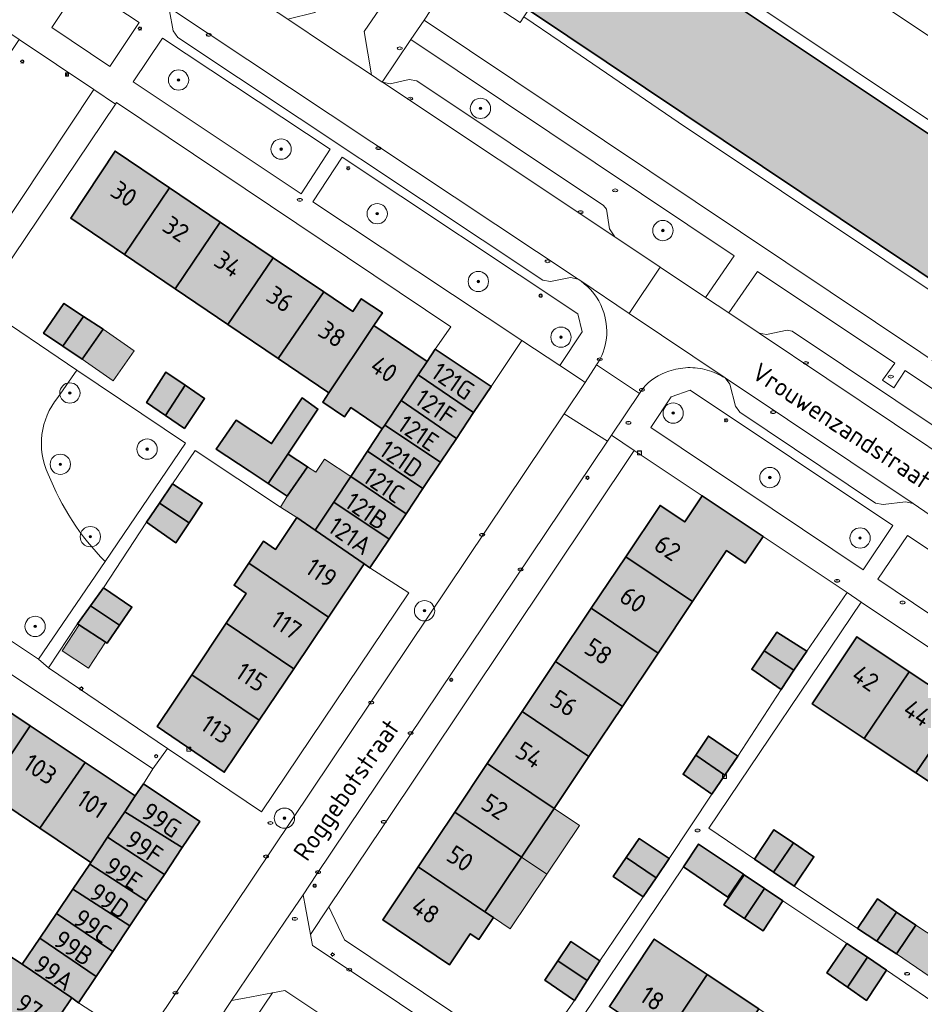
# Model space of a CAD drawing. Header units: metres. Extents: x 125349 to 128236, y 501602 to 503797.
# Tile 470 of 656: x 127148 to 127237, y 502558 to 502655. Entities that reach past the tile are written whole.
import ezdxf
from ezdxf.enums import TextEntityAlignment as Align

# ---------------------------------------------------------------- set-up
doc = ezdxf.new("R2010")
doc.units = ezdxf.units.M
doc.layers.get('0').update_dxf_attribs({"linetype": 'CONTINUOUS'})
for name, color, linetype, lineweight in [('B-WE-GR-BEPLANTING_CULTUUR_HEESTERS-GV', 90, 'CONTINUOUS', 18), ('B-WE-GR-BOOM-S-500', 90, 'CONTINUOUS', 18), ('B-WE-IE-MEUBILAIR-S', 7, 'CONTINUOUS', 18), ('B-WE-OG-BEBOUWING-GV', 7, 'CONTINUOUS', 35), ('B-WE-OG-BEBOUWING-T18', 10, 'CONTINUOUS', 18), ('B-WE-OG-BEBOUWING_OVERBOUWING-GV', 7, 'CONTINUOUS', 18), ('B-WE-OG-TERREIN_BEGROEID-GV', 7, 'CONTINUOUS', 18), ('B-WE-OG-TERREIN_ERF-GV', 7, 'CONTINUOUS', 18), ('B-WE-OG-TOPOGRAFIE-T18', 10, 'CONTINUOUS', 18), ('B-WE-VH-OPENVERHARDING-GV', 90, 'CONTINUOUS', 18), ('B-WE-VH-OPENVERHARDING_BETONSTRAATSTEEN-GV', 90, 'CONTINUOUS', 18)]:
    doc.layers.add(name, color=color, linetype=linetype, lineweight=lineweight)
doc.layers.add('B-WE-OG-BEBOUWING-V', color=7, linetype='CONTINUOUS', lineweight=18, true_color=0xcc646e)
doc.layers.add('B-WE-OG-BEBOUWING_OVERBOUWING-V', color=7, linetype='CONTINUOUS', lineweight=18, true_color=0xcc646e)
doc.styles.add('NLCS-ISO', font='NLCS-ISO.ttf')
doc.styles.add('NLCS-ISO-M1000-T18', font='NLCS-ISO.ttf', dxfattribs={"height": 1.8})

# ---------------------------------------------------------------- blocks, each defined once
blk = doc.blocks.new('SIE-MEUBILAIR_BORD_INFORMATIE-SO')
h = blk.add_hatch(color=256)
h.dxf.hatch_style = 1
h.paths.add_polyline_path([(0.13, 0.2), (-0.33, 0.2), (-0.33, 0.08), (-0.13, 0.08), (-0.13, -0.65), (0.13, -0.65)])
h = blk.add_hatch(color=256)
h.dxf.hatch_style = 1
edge = h.paths.add_edge_path()
edge.add_arc((0, 0.5), 0.149, 0, 360)
for points in [[(-0.75, -0.75), (0.75, -0.75), (0.75, 0.75), (-0.75, 0.75)], [(0.13, 0.2), (-0.33, 0.2), (-0.33, 0.08), (-0.13, 0.08), (-0.13, -0.65), (0.13, -0.65)]]:
    blk.add_lwpolyline(points, close=True)
blk.add_circle((0, 0.5), 0.149)
blk = doc.blocks.new('SIE-MEUBILAIR_KAST_CAI-SO')
for points in [[(-1, 1), (1, 1), (1, 0.84), (-1, 0.84)], [(-1, 0.76), (1, 0.76), (1, -1), (-1, -1)]]:
    blk.add_lwpolyline(points, close=True)
at = {"style": 'NLCS-ISO'}
blk.add_text('cai', height=0.75, dxfattribs=at).set_placement((0, 0), align=Align.MIDDLE_CENTER)
blk = doc.blocks.new('SIE-MEUBILAIR_PAAL_LICHTMAST-SO')
for points in [[(-0.62, 0), (-1, 0)], [(-0.71, 0.71), (-0.44, 0.44)], [(0, 1), (0, 0.62)], [(0.44, 0.44), (0.71, 0.71)], [(1, 0), (0.62, 0)], [(-0.71, -0.71), (-0.44, -0.44)], [(0, -0.62), (0, -1)], [(0.44, -0.44), (0.71, -0.71)]]:
    blk.add_lwpolyline(points)
blk.add_circle((0, 0), 0.5)
blk = doc.blocks.new('SIE-MEUBILAIR_PAAL_AFSLUITPAAL-SO')
blk.add_circle((0, 0), 0.75)
at = {"style": 'NLCS-ISO'}
blk.add_text('af', height=0.75, dxfattribs=at).set_placement((0, 0.05), align=Align.MIDDLE_CENTER)
blk = doc.blocks.new('SIE-MEUBILAIR_PUT_RIOOLPUT-SO')
blk.add_ellipse((0, 0), major_axis=(1.25, 0), ratio=0.54)
at = {"style": 'NLCS-ISO'}
blk.add_text('ri', height=0.75, dxfattribs=at).set_placement((-0.04, 0.07), align=Align.MIDDLE_CENTER)
blk = doc.blocks.new('SIE-MEUBILAIR_PUT_KOLK-SO')
blk.add_ellipse((0, 0), major_axis=(1.25, 0), ratio=0.54)
at = {"style": 'NLCS-ISO'}
blk.add_text('klk', height=0.75, dxfattribs=at).set_placement((0.03, 0), align=Align.MIDDLE_CENTER)
blk = doc.blocks.new('SIE-MEUBILAIR_PUT_BRANDKRAAN-SO')
blk.add_ellipse((0, 0), major_axis=(1.25, 0), ratio=0.54)
at = {"style": 'NLCS-ISO'}
blk.add_text('bk', height=0.75, dxfattribs=at).set_placement((0.03, 0), align=Align.MIDDLE_CENTER)
blk = doc.blocks.new('SGR-BOOM_01-SO')
at = {"linetype": 'ByBlock', "lineweight": 18}
h = blk.add_hatch(color=0, dxfattribs=at)
h.dxf.hatch_style = 1
edge = h.paths.add_edge_path()
edge.add_arc((0, 0), 0.25, 0, 360)
at = {"color": 0, "linetype": 'ByBlock', "lineweight": 18}
for radius in [2, 0.25]:
    blk.add_circle((0, 0), radius, dxfattribs=at)

msp = doc.modelspace()

# ---------------------------------------------------------------- hatches: boundary and pattern name
at = {"layer": 'B-WE-OG-BEBOUWING-V'}
for points in [[(127294.329, 502591.167), (127294.443, 502591.091), (127301.247, 502586.591), (127303.195, 502589.444), (127303.745, 502589.044), (127304.394, 502589.945), (127303.794, 502590.345), (127307.939, 502596.4), (127304.794, 502598.496), (127304.827, 502598.546), (127304.327, 502599.6), (127303.678, 502600.321), (127302.97, 502600.772), (127302.059, 502601.101), (127300.875, 502601.18), (127300.841, 502601.131), (127300.683, 502601.236), (127299.968, 502600.164), (127296.627, 502602.435), (127297.321, 502603.476), (127253.542, 502632.709), (127208.656, 502662.681), (127207.963, 502661.638), (127204.579, 502663.845), (127205.292, 502664.917), (127205.134, 502665.023), (127205.166, 502665.073), (127204.636, 502666.135), (127203.981, 502666.848), (127203.292, 502667.328), (127202.376, 502667.648), (127201.211, 502667.702), (127201.178, 502667.652), (127198.03, 502669.745), (127194.085, 502663.839), (127193.535, 502664.289), (127192.836, 502663.238), (127193.436, 502662.888), (127191.588, 502660.036), (127198.338, 502655.489)], [(127158.579, 502631.377), (127163.001, 502637.942), (127157.631, 502641.563), (127153.268, 502634.971)], [(127167.984, 502634.583), (127163.001, 502637.942), (127158.579, 502631.377), (127163.555, 502628.008)], [(127173.211, 502631.06), (127167.984, 502634.583), (127163.555, 502628.008), (127168.735, 502624.503)], [(127173.211, 502631.06), (127168.735, 502624.503), (127173.7, 502621.142), (127178.181, 502627.709)], [(127178.181, 502627.709), (127173.7, 502621.142), (127178.682, 502617.77), (127183.11, 502624.387), (127183.944, 502625.634), (127181.871, 502627.031), (127181.037, 502625.784)], [(127154.526, 502625.294), (127152.603, 502626.573), (127150.597, 502623.627), (127152.496, 502622.348)], [(127154.526, 502625.294), (127152.496, 502622.348), (127154.394, 502621.069), (127156.449, 502624.015)], [(127183.939, 502614.212), (127184.18, 502614.575), (127185.794, 502617.004), (127187.466, 502619.519), (127188.352, 502620.853), (127183.11, 502624.387), (127178.682, 502617.77), (127178.07, 502616.856), (127180.223, 502615.398), (127180.835, 502616.313)], [(127192.926, 502615.81), (127194.649, 502618.391), (127189.154, 502622.051), (127188.352, 502620.853), (127187.466, 502619.519)], [(127162.611, 502615.528), (127164.542, 502618.499), (127162.643, 502619.803), (127160.737, 502616.807)], [(127192.926, 502615.81), (127187.466, 502619.519), (127185.794, 502617.004), (127191.229, 502613.268)], [(127164.484, 502614.25), (127166.44, 502617.196), (127164.542, 502618.499), (127162.611, 502615.528)], [(127174.64, 502611.731), (127177.605, 502616.165), (127176.049, 502617.26), (127173.042, 502612.766), (127169.544, 502615.053), (127167.598, 502612.206), (127170.828, 502610.087), (127172.701, 502608.833)], [(127189.677, 502610.944), (127191.229, 502613.268), (127185.794, 502617.004), (127184.18, 502614.575)], [(127189.677, 502610.944), (127184.18, 502614.575), (127183.939, 502614.212), (127182.491, 502612.028), (127187.942, 502608.345)], [(127182.491, 502612.028), (127180.833, 502609.527), (127186.277, 502605.85), (127187.942, 502608.345)], [(127172.701, 502608.833), (127174.574, 502607.58), (127176.58, 502610.476), (127174.682, 502611.705), (127174.64, 502611.731)], [(127179.16, 502607.003), (127184.6, 502603.338), (127186.277, 502605.85), (127180.833, 502609.527)], [(127163.274, 502608.802), (127161.995, 502606.905), (127164.917, 502604.949), (127166.221, 502606.896)], [(127221.421, 502603.619), (127215.425, 502607.618), (127213.71, 502605.051), (127211.272, 502606.679), (127207.892, 502601.625), (127214.466, 502597.207), (127217.822, 502602.227), (127219.663, 502600.997)], [(127164.917, 502604.949), (127161.995, 502606.905), (127160.716, 502605.007), (127163.613, 502603.001)], [(127177.319, 502604.225), (127182.164, 502600.915), (127182.714, 502600.514), (127184.6, 502603.338), (127179.16, 502607.003)], [(127177.319, 502604.225), (127175.521, 502605.478), (127173.423, 502602.337), (127172.234, 502603.139), (127170.79, 502600.977), (127178.647, 502595.68), (127182.164, 502600.915)], [(127207.892, 502601.625), (127204.499, 502596.551), (127211.075, 502592.133), (127214.466, 502597.207)], [(127178.647, 502595.68), (127170.79, 502600.977), (127169.346, 502598.814), (127170.535, 502598.013), (127168.564, 502595.062), (127175.218, 502590.577)], [(127156.504, 502598.565), (127155.226, 502596.793), (127158.073, 502594.887), (127159.301, 502596.66)], [(127158.073, 502594.887), (127155.226, 502596.793), (127153.947, 502595.02), (127156.844, 502593.114)], [(127211.075, 502592.133), (127204.499, 502596.551), (127200.986, 502591.299), (127207.563, 502586.879)], [(127165.182, 502589.999), (127171.822, 502585.523), (127175.218, 502590.577), (127168.564, 502595.062)], [(127225.71, 502592.33), (127222.762, 502594.186), (127221.534, 502592.364), (127224.456, 502590.433)], [(127235.805, 502590.299), (127230.651, 502593.737), (127226.253, 502587.138), (127231.359, 502583.733)], [(127221.534, 502592.364), (127220.305, 502590.541), (127223.202, 502588.535), (127224.456, 502590.433)], [(127197.688, 502586.367), (127204.266, 502581.947), (127207.563, 502586.879), (127200.986, 502591.299)], [(127165.182, 502589.999), (127161.78, 502584.905), (127168.374, 502580.392), (127171.822, 502585.523)], [(127235.805, 502590.299), (127231.359, 502583.733), (127236.459, 502580.332), (127240.904, 502586.897)], [(127144.316, 502588.274), (127139.963, 502581.81), (127144.925, 502578.47), (127149.291, 502584.953)], [(127245.987, 502583.506), (127240.904, 502586.897), (127236.459, 502580.332), (127241.542, 502576.942)], [(127197.688, 502586.367), (127194.27, 502581.257), (127200.849, 502576.836), (127204.266, 502581.947)], [(127150.226, 502574.903), (127154.682, 502581.354), (127149.291, 502584.953), (127144.925, 502578.47)], [(127214.789, 502582.077), (127217.661, 502580.121), (127218.939, 502581.993), (127216.042, 502583.949)], [(127216.382, 502578.248), (127217.661, 502580.121), (127214.789, 502582.077), (127213.535, 502580.204)], [(127155.255, 502571.518), (127156.904, 502573.991), (127158.583, 502576.508), (127159.617, 502578.059), (127154.682, 502581.354), (127150.226, 502574.903)], [(127191.065, 502576.464), (127197.645, 502572.043), (127200.849, 502576.836), (127194.27, 502581.257)], [(127160.42, 502579.258), (127159.617, 502578.059), (127158.583, 502576.508), (127164.248, 502572.977), (127165.964, 502575.547)], [(127162.488, 502570.34), (127164.248, 502572.977), (127158.583, 502576.508), (127156.904, 502573.991)], [(127191.065, 502576.464), (127187.458, 502571.072), (127194.04, 502566.649), (127197.645, 502572.043)], [(127220.571, 502571.84), (127222.442, 502570.565), (127224.393, 502573.446), (127222.477, 502574.737)], [(127162.488, 502570.34), (127156.904, 502573.991), (127155.255, 502571.518), (127155.136, 502571.342), (127160.735, 502567.715)], [(127207.944, 502571.99), (127210.891, 502570.01), (127212.169, 502571.907), (127209.222, 502573.862)], [(127219.484, 502570.349), (127215.072, 502573.319), (127213.574, 502571.09), (127217.958, 502568.106)], [(127224.468, 502569.183), (127226.423, 502572.079), (127224.393, 502573.446), (127222.442, 502570.565)], [(127159.105, 502565.274), (127160.735, 502567.715), (127155.136, 502571.342), (127153.47, 502568.872)], [(127207.944, 502571.99), (127206.665, 502570.117), (127209.612, 502568.112), (127210.891, 502570.01)], [(127194.04, 502566.649), (127187.458, 502571.072), (127183.977, 502565.866), (127190.56, 502561.443), (127192.595, 502564.487), (127193.425, 502563.93), (127194.87, 502566.091)], [(127219.568, 502570.292), (127217.563, 502567.346), (127219.58, 502566.005), (127221.544, 502568.961)], [(127157.42, 502562.749), (127159.105, 502565.274), (127153.47, 502568.872), (127151.865, 502566.492)], [(127223.365, 502567.735), (127221.544, 502568.961), (127219.58, 502566.005), (127221.409, 502564.789)], [(127232.62, 502563.768), (127234.553, 502566.622), (127232.667, 502567.917), (127230.712, 502565.02)], [(127157.42, 502562.749), (127151.865, 502566.492), (127150.216, 502564.047), (127155.781, 502560.295)], [(127232.62, 502563.768), (127234.539, 502562.508), (127236.444, 502565.322), (127234.553, 502566.622)], [(127150.216, 502564.047), (127148.485, 502561.481), (127153.38, 502558.171), (127154.029, 502557.67), (127155.781, 502560.295)], [(127201.224, 502561.828), (127204.096, 502559.873), (127205.35, 502561.82), (127202.502, 502563.725)], [(127211.505, 502553.854), (127215.911, 502560.484), (127210.705, 502563.959), (127206.292, 502557.318)], [(127229.722, 502559.223), (127231.68, 502562.17), (127229.659, 502563.523), (127227.703, 502560.626)], [(127148.485, 502561.481), (127146.886, 502562.534), (127144.714, 502559.301), (127143.432, 502560.162), (127142.149, 502558.253), (127143.435, 502557.398), (127149.943, 502553.069), (127153.38, 502558.171)], [(127202.842, 502557.925), (127204.096, 502559.873), (127201.224, 502561.828), (127199.945, 502559.93)], [(127229.722, 502559.223), (127231.599, 502557.919), (127233.555, 502560.915), (127231.68, 502562.17)], [(127216.586, 502550.479), (127220.984, 502557.097), (127215.911, 502560.484), (127211.505, 502553.854)]]:
    msp.add_hatch(color=256, dxfattribs=at).paths.add_polyline_path(points)
at = {"layer": 'B-WE-OG-BEBOUWING_OVERBOUWING-V'}
for points in [[(127156.449, 502624.015), (127154.394, 502621.069), (127157.453, 502618.935), (127159.508, 502621.882)], [(127176.58, 502610.476), (127174.574, 502607.58), (127173.931, 502606.497), (127175.521, 502605.478), (127177.319, 502604.225), (127179.16, 502607.003), (127180.833, 502609.527), (127178.255, 502611.236), (127177.394, 502609.937)], [(127154.116, 502594.909), (127152.434, 502592.353), (127155.026, 502590.648), (127156.708, 502593.204)], [(127200.849, 502576.836), (127197.645, 502572.043), (127200.135, 502570.369), (127203.351, 502575.154)], [(127197.645, 502572.043), (127194.04, 502566.649), (127194.87, 502566.091), (127196.515, 502564.985), (127200.135, 502570.369)], [(127239.704, 502563.191), (127236.444, 502565.322), (127234.539, 502562.508), (127237.758, 502560.297)]]:
    msp.add_hatch(color=256, dxfattribs=at).paths.add_polyline_path(points)

# ---------------------------------------------------------------- linework, layer by layer
at = {"layer": 'B-WE-GR-BEPLANTING_CULTUUR_HEESTERS-GV', "flags": 128}
msp.add_lwpolyline([(127294.329, 502591.167), (127198.338, 502655.489), (127197.875, 502654.78), (127201.436, 502652.356), (127213.044, 502644.418), (127263.999, 502610.365), (127275.629, 502602.707), (127293.86, 502590.434)], close=True, dxfattribs=at)
for points in [[(127153.882, 502619.996), (127151.99, 502617.295)], [(127156.649, 502601.154), (127164.573, 502612.792), (127153.882, 502619.996)]]:
    msp.add_lwpolyline(points, dxfattribs=at)
at = {"layer": 'B-WE-GR-BEPLANTING_CULTUUR_HEESTERS-GV'}
for points in [[(127151.99, 502617.295, 0.287503), (127151.056, 502609.754)], [(127151.056, 502609.754, 0.100119), (127156.649, 502601.154)]]:
    msp.add_lwpolyline(points, format="xyb", dxfattribs=at)
at = {"layer": 'B-WE-OG-BEBOUWING-GV', "flags": 128}
msp.add_lwpolyline([(127253.542, 502632.709), (127208.656, 502662.681), (127207.963, 502661.638), (127204.579, 502663.845), (127205.292, 502664.917), (127205.134, 502665.023), (127205.166, 502665.073), (127204.636, 502666.135), (127203.981, 502666.848), (127203.292, 502667.328), (127202.376, 502667.648), (127201.211, 502667.702), (127201.178, 502667.652), (127198.03, 502669.745), (127194.085, 502663.839), (127193.535, 502664.289), (127192.836, 502663.238), (127193.436, 502662.888), (127191.588, 502660.036), (127198.338, 502655.489), (127294.329, 502591.167)], dxfattribs=at)
for points in [[(127158.579, 502631.377), (127163.001, 502637.942), (127157.631, 502641.563), (127153.268, 502634.971)], [(127167.984, 502634.583), (127163.001, 502637.942), (127158.579, 502631.377), (127163.555, 502628.008)], [(127173.211, 502631.06), (127167.984, 502634.583), (127163.555, 502628.008), (127168.735, 502624.503)], [(127173.211, 502631.06), (127168.735, 502624.503), (127173.7, 502621.142), (127178.181, 502627.709)], [(127178.181, 502627.709), (127173.7, 502621.142), (127178.682, 502617.77), (127183.11, 502624.387), (127183.944, 502625.634), (127181.871, 502627.031), (127181.037, 502625.784)], [(127154.526, 502625.294), (127152.603, 502626.573), (127150.597, 502623.627), (127152.496, 502622.348)], [(127154.526, 502625.294), (127152.496, 502622.348), (127154.394, 502621.069), (127156.449, 502624.015)], [(127183.939, 502614.212), (127184.18, 502614.575), (127185.794, 502617.004), (127187.466, 502619.519), (127188.352, 502620.853), (127183.11, 502624.387), (127178.682, 502617.77), (127178.07, 502616.856), (127180.223, 502615.398), (127180.835, 502616.313)], [(127192.926, 502615.81), (127194.649, 502618.391), (127189.154, 502622.051), (127188.352, 502620.853), (127187.466, 502619.519)], [(127162.611, 502615.528), (127164.542, 502618.499), (127162.643, 502619.803), (127160.737, 502616.807)], [(127192.926, 502615.81), (127187.466, 502619.519), (127185.794, 502617.004), (127191.229, 502613.268)], [(127164.484, 502614.25), (127166.44, 502617.196), (127164.542, 502618.499), (127162.611, 502615.528)], [(127174.64, 502611.731), (127177.605, 502616.165), (127176.049, 502617.26), (127173.042, 502612.766), (127169.544, 502615.053), (127167.598, 502612.206), (127170.828, 502610.087), (127172.701, 502608.833)], [(127189.677, 502610.944), (127191.229, 502613.268), (127185.794, 502617.004), (127184.18, 502614.575)], [(127189.677, 502610.944), (127184.18, 502614.575), (127183.939, 502614.212), (127182.491, 502612.028), (127187.942, 502608.345)], [(127182.491, 502612.028), (127180.833, 502609.527), (127186.277, 502605.85), (127187.942, 502608.345)], [(127172.701, 502608.833), (127174.574, 502607.58), (127176.58, 502610.476), (127174.682, 502611.705), (127174.64, 502611.731)], [(127179.16, 502607.003), (127184.6, 502603.338), (127186.277, 502605.85), (127180.833, 502609.527)], [(127163.274, 502608.802), (127161.995, 502606.905), (127164.917, 502604.949), (127166.221, 502606.896)], [(127221.421, 502603.619), (127215.425, 502607.618), (127213.71, 502605.051), (127211.272, 502606.679), (127207.892, 502601.625), (127214.466, 502597.207), (127217.822, 502602.227), (127219.663, 502600.997)], [(127164.917, 502604.949), (127161.995, 502606.905), (127160.716, 502605.007), (127163.613, 502603.001)], [(127177.319, 502604.225), (127182.164, 502600.915), (127182.714, 502600.514), (127184.6, 502603.338), (127179.16, 502607.003)], [(127177.319, 502604.225), (127175.521, 502605.478), (127173.423, 502602.337), (127172.234, 502603.139), (127170.79, 502600.977), (127178.647, 502595.68), (127182.164, 502600.915)], [(127207.892, 502601.625), (127204.499, 502596.551), (127211.075, 502592.133), (127214.466, 502597.207)], [(127178.647, 502595.68), (127170.79, 502600.977), (127169.346, 502598.814), (127170.535, 502598.013), (127168.564, 502595.062), (127175.218, 502590.577)], [(127156.504, 502598.565), (127155.226, 502596.793), (127158.073, 502594.887), (127159.301, 502596.66)], [(127158.073, 502594.887), (127155.226, 502596.793), (127153.947, 502595.02), (127156.844, 502593.114)], [(127211.075, 502592.133), (127204.499, 502596.551), (127200.986, 502591.299), (127207.563, 502586.879)], [(127165.182, 502589.999), (127171.822, 502585.523), (127175.218, 502590.577), (127168.564, 502595.062)], [(127225.71, 502592.33), (127222.762, 502594.186), (127221.534, 502592.364), (127224.456, 502590.433)], [(127235.805, 502590.299), (127230.651, 502593.737), (127226.253, 502587.138), (127231.359, 502583.733)], [(127221.534, 502592.364), (127220.305, 502590.541), (127223.202, 502588.535), (127224.456, 502590.433)], [(127197.688, 502586.367), (127204.266, 502581.947), (127207.563, 502586.879), (127200.986, 502591.299)], [(127165.182, 502589.999), (127161.78, 502584.905), (127168.374, 502580.392), (127171.822, 502585.523)], [(127235.805, 502590.299), (127231.359, 502583.733), (127236.459, 502580.332), (127240.904, 502586.897)], [(127144.316, 502588.274), (127139.963, 502581.81), (127144.925, 502578.47), (127149.291, 502584.953)], [(127245.987, 502583.506), (127240.904, 502586.897), (127236.459, 502580.332), (127241.542, 502576.942)], [(127197.688, 502586.367), (127194.27, 502581.257), (127200.849, 502576.836), (127204.266, 502581.947)], [(127150.226, 502574.903), (127154.682, 502581.354), (127149.291, 502584.953), (127144.925, 502578.47)], [(127214.789, 502582.077), (127217.661, 502580.121), (127218.939, 502581.993), (127216.042, 502583.949)], [(127216.382, 502578.248), (127217.661, 502580.121), (127214.789, 502582.077), (127213.535, 502580.204)], [(127155.255, 502571.518), (127156.904, 502573.991), (127158.583, 502576.508), (127159.617, 502578.059), (127154.682, 502581.354), (127150.226, 502574.903)], [(127191.065, 502576.464), (127197.645, 502572.043), (127200.849, 502576.836), (127194.27, 502581.257)], [(127160.42, 502579.258), (127159.617, 502578.059), (127158.583, 502576.508), (127164.248, 502572.977), (127165.964, 502575.547)], [(127162.488, 502570.34), (127164.248, 502572.977), (127158.583, 502576.508), (127156.904, 502573.991)], [(127191.065, 502576.464), (127187.458, 502571.072), (127194.04, 502566.649), (127197.645, 502572.043)], [(127220.571, 502571.84), (127222.442, 502570.565), (127224.393, 502573.446), (127222.477, 502574.737)], [(127162.488, 502570.34), (127156.904, 502573.991), (127155.255, 502571.518), (127155.136, 502571.342), (127160.735, 502567.715)], [(127207.944, 502571.99), (127210.891, 502570.01), (127212.169, 502571.907), (127209.222, 502573.862)], [(127219.484, 502570.349), (127215.072, 502573.319), (127213.574, 502571.09), (127217.958, 502568.106)], [(127224.468, 502569.183), (127226.423, 502572.079), (127224.393, 502573.446), (127222.442, 502570.565)], [(127159.105, 502565.274), (127160.735, 502567.715), (127155.136, 502571.342), (127153.47, 502568.872)], [(127207.944, 502571.99), (127206.665, 502570.117), (127209.612, 502568.112), (127210.891, 502570.01)], [(127194.04, 502566.649), (127187.458, 502571.072), (127183.977, 502565.866), (127190.56, 502561.443), (127192.595, 502564.487), (127193.425, 502563.93), (127194.87, 502566.091)], [(127219.568, 502570.292), (127217.563, 502567.346), (127219.58, 502566.005), (127221.544, 502568.961)], [(127157.42, 502562.749), (127159.105, 502565.274), (127153.47, 502568.872), (127151.865, 502566.492)], [(127223.365, 502567.735), (127221.544, 502568.961), (127219.58, 502566.005), (127221.409, 502564.789)], [(127232.62, 502563.768), (127234.553, 502566.622), (127232.667, 502567.917), (127230.712, 502565.02)], [(127157.42, 502562.749), (127151.865, 502566.492), (127150.216, 502564.047), (127155.781, 502560.295)], [(127232.62, 502563.768), (127234.539, 502562.508), (127236.444, 502565.322), (127234.553, 502566.622)], [(127150.216, 502564.047), (127148.485, 502561.481), (127153.38, 502558.171), (127154.029, 502557.67), (127155.781, 502560.295)], [(127201.224, 502561.828), (127204.096, 502559.873), (127205.35, 502561.82), (127202.502, 502563.725)], [(127211.505, 502553.854), (127215.911, 502560.484), (127210.705, 502563.959), (127206.292, 502557.318)], [(127229.722, 502559.223), (127231.68, 502562.17), (127229.659, 502563.523), (127227.703, 502560.626)], [(127148.485, 502561.481), (127146.886, 502562.534), (127144.714, 502559.301), (127143.432, 502560.162), (127142.149, 502558.253), (127143.435, 502557.398), (127149.943, 502553.069), (127153.38, 502558.171)], [(127202.842, 502557.925), (127204.096, 502559.873), (127201.224, 502561.828), (127199.945, 502559.93)], [(127229.722, 502559.223), (127231.599, 502557.919), (127233.555, 502560.915), (127231.68, 502562.17)], [(127216.586, 502550.479), (127220.984, 502557.097), (127215.911, 502560.484), (127211.505, 502553.854)]]:
    msp.add_lwpolyline(points, close=True, dxfattribs=at)
at = {"layer": 'B-WE-OG-BEBOUWING_OVERBOUWING-GV', "flags": 128}
for points in [[(127156.449, 502624.015), (127154.394, 502621.069), (127157.453, 502618.935), (127159.508, 502621.882)], [(127176.58, 502610.476), (127174.574, 502607.58), (127173.931, 502606.497), (127175.521, 502605.478), (127177.319, 502604.225), (127179.16, 502607.003), (127180.833, 502609.527), (127178.255, 502611.236), (127177.394, 502609.937)], [(127154.116, 502594.909), (127152.434, 502592.353), (127155.026, 502590.648), (127156.708, 502593.204)], [(127200.849, 502576.836), (127197.645, 502572.043), (127200.135, 502570.369), (127203.351, 502575.154)], [(127197.645, 502572.043), (127194.04, 502566.649), (127194.87, 502566.091), (127196.515, 502564.985), (127200.135, 502570.369)], [(127239.704, 502563.191), (127236.444, 502565.322), (127234.539, 502562.508), (127237.758, 502560.297)]]:
    msp.add_lwpolyline(points, close=True, dxfattribs=at)
at = {"layer": 'B-WE-OG-TERREIN_BEGROEID-GV', "flags": 128}
for points in [[(127151.406, 502653.739), (127157.115, 502649.908), (127160.021, 502654.228), (127154.265, 502658.056)], [(127188.052, 502654.463), (127263.621, 502603.882), (127266.115, 502607.478), (127272.024, 502603.521), (127269.596, 502599.881), (127297.495, 502581.192), (127299.505, 502584.191), (127299.173, 502586.078), (127293.573, 502589.987), (127293.86, 502590.434), (127275.629, 502602.707), (127263.999, 502610.365), (127213.044, 502644.418), (127201.436, 502652.356), (127197.875, 502654.78), (127197.517, 502654.233), (127191.78, 502657.998), (127189.994, 502657.436)], [(127148.204, 502652.544), (127136.029, 502634.244), (127143.344, 502629.291), (127155.545, 502647.618)], [(127178.803, 502641.755), (127162.319, 502652.684), (127159.422, 502648.398), (127175.941, 502637.371)], [(127215.752, 502627.163), (127218.563, 502631.267), (127186.749, 502652.546), (127183.935, 502648.365), (127183.967, 502648.344), (127184.721, 502648.193), (127186.574, 502648.609), (127187.337, 502648.484), (127205.704, 502636.207), (127205.993, 502635.846), (127206.305, 502633.912), (127206.838, 502633.117), (127211.282, 502630.148)], [(127201.397, 502620.457), (127203.601, 502623.758), (127203.177, 502625.535), (127179.987, 502640.97), (127177.097, 502636.569), (127197.676, 502622.924)], [(127214.223, 502618.037), (127212.379, 502617.364), (127210.363, 502614.34), (127231.271, 502600.324), (127234.191, 502604.704)], [(127246.657, 502590.025), (127249.587, 502594.444), (127235.627, 502603.716), (127232.71, 502599.407)]]:
    msp.add_lwpolyline(points, close=True, dxfattribs=at)
for points in [[(127280.923, 502589.517), (127235.414, 502619.964), (127234.274, 502618.254), (127233.173, 502618.993), (127234.374, 502620.679), (127220.86, 502629.711), (127218.051, 502625.628), (127221.019, 502623.645), (127221.758, 502623.516), (127223.801, 502623.945), (127224.269, 502623.843), (127259.93, 502599.967)], [(127151.99, 502617.295), (127153.882, 502619.996), (127144.555, 502626.28), (127130.122, 502604.807), (127139.73, 502598.413), (127150.089, 502591.519), (127156.649, 502601.154)]]:
    msp.add_lwpolyline(points, dxfattribs=at)
at = {"layer": 'B-WE-OG-TERREIN_BEGROEID-GV'}
for points in [[(127151.056, 502609.754, -0.287503), (127151.99, 502617.295)], [(127156.649, 502601.154, -0.100119), (127151.056, 502609.754)]]:
    msp.add_lwpolyline(points, format="xyb", dxfattribs=at)
at = {"layer": 'B-WE-OG-TERREIN_ERF-GV', "flags": 128}
for points in [[(127144.555, 502626.28), (127153.882, 502619.996), (127164.573, 502612.792), (127156.649, 502601.154), (127150.089, 502591.519), (127151.09, 502590.669), (127153.947, 502595.02), (127155.226, 502596.793), (127156.504, 502598.565), (127160.716, 502605.007), (127161.995, 502606.905), (127163.274, 502608.802), (127165.524, 502612.092), (127173.931, 502606.497), (127175.521, 502605.478), (127177.319, 502604.225), (127179.16, 502607.003), (127180.833, 502609.527), (127182.491, 502612.028), (127183.939, 502614.212), (127180.835, 502616.313), (127180.223, 502615.398), (127178.07, 502616.856), (127178.682, 502617.77), (127173.7, 502621.142), (127168.735, 502624.503), (127163.555, 502628.008), (127158.579, 502631.377), (127153.268, 502634.971), (127157.631, 502641.563), (127163.001, 502637.942), (127167.984, 502634.583), (127173.211, 502631.06), (127178.181, 502627.709), (127181.037, 502625.784), (127181.871, 502627.031), (127183.944, 502625.634), (127183.11, 502624.387), (127188.352, 502620.853), (127189.154, 502622.051), (127190.669, 502624.271), (127157.79, 502646.351), (127157.679, 502646.186), (127145.054, 502627.431)], [(127144.316, 502588.274), (127149.291, 502584.953), (127154.682, 502581.354), (127159.617, 502578.059), (127160.42, 502579.258), (127161.352, 502580.724), (127128.573, 502602.605)], [(127237.758, 502560.297), (127234.539, 502562.508), (127232.62, 502563.768), (127230.712, 502565.02), (127224.468, 502569.183), (127222.442, 502570.565), (127220.571, 502571.84), (127216.071, 502574.871), (127231.054, 502597.144), (127229.703, 502598.094), (127225.71, 502592.33), (127224.456, 502590.433), (127223.202, 502588.535), (127218.939, 502581.993), (127217.661, 502580.121), (127216.382, 502578.248), (127212.169, 502571.907), (127210.891, 502570.01), (127209.612, 502568.112), (127205.35, 502561.82), (127204.096, 502559.873), (127202.842, 502557.925), (127198.46, 502551.653)], [(127273.291, 502568.919), (127231.054, 502597.144), (127216.071, 502574.871), (127220.571, 502571.84), (127222.477, 502574.737), (127224.393, 502573.446), (127226.423, 502572.079), (127224.468, 502569.183), (127230.712, 502565.02), (127232.667, 502567.917), (127234.553, 502566.622), (127236.444, 502565.322), (127234.539, 502562.508), (127237.758, 502560.297)], [(127241.542, 502576.942), (127236.459, 502580.332), (127231.359, 502583.733), (127226.253, 502587.138), (127230.651, 502593.737), (127235.805, 502590.299), (127240.904, 502586.897)], [(127146.886, 502562.534), (127148.485, 502561.481), (127150.216, 502564.047), (127151.865, 502566.492), (127153.47, 502568.872), (127155.136, 502571.342), (127155.255, 502571.518), (127150.226, 502574.903), (127144.925, 502578.47)], [(127199.893, 502550.734), (127213.574, 502571.09), (127215.072, 502573.319), (127219.484, 502570.349), (127219.568, 502570.292), (127221.544, 502568.961), (127223.365, 502567.735), (127229.659, 502563.523), (127231.68, 502562.17), (127233.555, 502560.915), (127239.899, 502556.553)], [(127239.899, 502556.553), (127233.555, 502560.915), (127231.599, 502557.919), (127229.722, 502559.223), (127227.703, 502560.626), (127229.659, 502563.523), (127223.365, 502567.735), (127221.409, 502564.789), (127219.58, 502566.005), (127217.563, 502567.346), (127219.568, 502570.292), (127219.484, 502570.349), (127217.958, 502568.106), (127213.574, 502571.09), (127199.893, 502550.734), (127236.721, 502526.023), (127236.749, 502526.064), (127242.128, 502522.504)], [(127236.91, 502536.976), (127231.839, 502540.345), (127226.748, 502543.728), (127221.668, 502547.103), (127216.586, 502550.479), (127211.505, 502553.854), (127206.292, 502557.318), (127210.705, 502563.959), (127215.911, 502560.484), (127220.984, 502557.097), (127226.058, 502553.709), (127231.129, 502550.324), (127236.214, 502546.929), (127241.277, 502543.548)], [(127143.391, 502533.736), (127157.775, 502555.259), (127154.029, 502557.67), (127153.38, 502558.171), (127149.943, 502553.069), (127146.546, 502548.025)]]:
    msp.add_lwpolyline(points, dxfattribs=at)
for points in [[(127152.496, 502622.348), (127150.597, 502623.627), (127152.603, 502626.573), (127154.526, 502625.294), (127156.449, 502624.015), (127154.394, 502621.069)], [(127162.611, 502615.528), (127160.737, 502616.807), (127162.643, 502619.803), (127164.542, 502618.499), (127166.44, 502617.196), (127164.484, 502614.25)], [(127172.701, 502608.833), (127170.828, 502610.087), (127167.598, 502612.206), (127169.544, 502615.053), (127173.042, 502612.766), (127176.049, 502617.26), (127177.605, 502616.165), (127174.64, 502611.731), (127174.682, 502611.705), (127176.58, 502610.476), (127174.574, 502607.58)], [(127156.504, 502598.565), (127159.301, 502596.66), (127158.073, 502594.887), (127156.844, 502593.114), (127153.947, 502595.02), (127151.09, 502590.669), (127162.807, 502582.741), (127172.059, 502576.482), (127186.542, 502598.055), (127182.714, 502600.514), (127182.164, 502600.915), (127178.647, 502595.68), (127175.218, 502590.577), (127171.822, 502585.523), (127168.374, 502580.392), (127161.78, 502584.905), (127165.182, 502589.999), (127168.564, 502595.062), (127170.535, 502598.013), (127169.346, 502598.814), (127170.79, 502600.977), (127172.234, 502603.139), (127173.423, 502602.337), (127175.521, 502605.478), (127173.931, 502606.497), (127165.524, 502612.092), (127163.274, 502608.802), (127166.221, 502606.896), (127164.917, 502604.949), (127163.613, 502603.001), (127160.716, 502605.007)], [(127198.46, 502551.653), (127202.842, 502557.925), (127199.945, 502559.93), (127201.224, 502561.828), (127202.502, 502563.725), (127205.35, 502561.82), (127209.612, 502568.112), (127206.665, 502570.117), (127207.944, 502571.99), (127209.222, 502573.862), (127212.169, 502571.907), (127216.382, 502578.248), (127213.535, 502580.204), (127214.789, 502582.077), (127216.042, 502583.949), (127218.939, 502581.993), (127223.202, 502588.535), (127220.305, 502590.541), (127221.534, 502592.364), (127222.762, 502594.186), (127225.71, 502592.33), (127229.703, 502598.094), (127221.421, 502603.619), (127219.663, 502600.997), (127217.822, 502602.227), (127214.466, 502597.207), (127211.075, 502592.133), (127207.563, 502586.879), (127204.266, 502581.947), (127200.849, 502576.836), (127197.645, 502572.043), (127194.04, 502566.649), (127194.87, 502566.091), (127193.425, 502563.93), (127192.595, 502564.487), (127190.56, 502561.443), (127183.977, 502565.866), (127187.458, 502571.072), (127191.065, 502576.464), (127194.27, 502581.257), (127197.688, 502586.367), (127200.986, 502591.299), (127204.499, 502596.551), (127207.892, 502601.625), (127211.272, 502606.679), (127213.71, 502605.051), (127215.425, 502607.618), (127208.735, 502612.081), (127183.939, 502574.943), (127178.685, 502567.142), (127180.211, 502563.905)]]:
    msp.add_lwpolyline(points, close=True, dxfattribs=at)
at = {"layer": 'B-WE-VH-OPENVERHARDING-GV', "flags": 128}
for points in [[(127155.261, 502660.884), (127148.889, 502659.699), (127145.406, 502654.422), (127148.204, 502652.544), (127155.545, 502647.618), (127157.679, 502646.186), (127157.79, 502646.351), (127190.669, 502624.271), (127189.154, 502622.051), (127194.649, 502618.391), (127197.676, 502622.924), (127177.097, 502636.569), (127179.987, 502640.97), (127203.177, 502625.535), (127203.601, 502623.758), (127201.397, 502620.457), (127203.555, 502619.026)], [(127203.467, 502628.779), (127203.205, 502628.955), (127202.461, 502629.113), (127200.482, 502628.712), (127199.752, 502628.851), (127163.809, 502652.767), (127163.355, 502653.416), (127162.989, 502655.391), (127162.605, 502655.952), (127155.261, 502660.884)], [(127130.122, 502604.807), (127144.555, 502626.28), (127145.054, 502627.431), (127157.679, 502646.186), (127155.545, 502647.618), (127143.344, 502629.291), (127136.029, 502634.244), (127148.204, 502652.544), (127145.406, 502654.422), (127144.59, 502653.185), (127144.54, 502653.11)], [(127203.555, 502619.026), (127203.913, 502618.789), (127205.018, 502620.504)]]:
    msp.add_lwpolyline(points, dxfattribs=at)
for points in [[(127151.406, 502653.739), (127154.265, 502658.056), (127160.021, 502654.228), (127157.115, 502649.908)], [(127178.803, 502641.755), (127175.941, 502637.371), (127159.422, 502648.398), (127162.319, 502652.684)]]:
    msp.add_lwpolyline(points, close=True, dxfattribs=at)
at = {"layer": 'B-WE-VH-OPENVERHARDING-GV'}
for points in [[(127205.617, 502626.007, 0.147457), (127203.467, 502628.779)], [(127206, 502623.152, 0.115964), (127205.617, 502626.007)], [(127205.018, 502620.504, 0.118525), (127206, 502623.152)]]:
    msp.add_lwpolyline(points, format="xyb", dxfattribs=at)
at = {"layer": 'B-WE-VH-OPENVERHARDING_BETONSTRAATSTEEN-GV', "flags": 128}
for points in [[(127206.384, 502665.602), (127254.172, 502633.653), (127255.193, 502635.183), (127253.425, 502636.365), (127254.822, 502638.456), (127256.59, 502637.275), (127257.994, 502639.377), (127202.851, 502676.226), (127202.85, 502676.227), (127202.375, 502676.548), (127200.221, 502677.904), (127195.53, 502681.055), (127194.688, 502680.915), (127189.349, 502680.026), (127190.643, 502674.929), (127185.872, 502667.869), (127182.303, 502662.527), (127181.398, 502661.196)], [(127202.851, 502676.226), (127257.994, 502639.377), (127260.985, 502643.856), (127242.202, 502656.382)], [(127254.172, 502633.653), (127206.384, 502665.602)], [(127208.656, 502662.681), (127253.542, 502632.709)], [(127191.78, 502657.998), (127197.517, 502654.233), (127197.875, 502654.78)], [(127184.737, 502657.163), (127182.139, 502653.331), (127182.875, 502649.073), (127183.935, 502648.365), (127186.749, 502652.546), (127188.052, 502654.463), (127189.994, 502657.436)], [(127211.282, 502630.148), (127208.228, 502625.576), (127217.672, 502619.223), (127236.183, 502606.86), (127237.851, 502605.714), (127279.337, 502577.979), (127281.063, 502576.806), (127299.271, 502564.63)], [(127303, 502568.765), (127292.443, 502575.827), (127291.608, 502576.387), (127291.335, 502576.57), (127264.316, 502594.644), (127260.993, 502596.86), (127221.019, 502623.645), (127218.051, 502625.628), (127215.752, 502627.163), (127211.282, 502630.148)], [(127217.672, 502619.223), (127208.228, 502625.576), (127203.467, 502628.779)], [(127138.656, 502521.427), (127201.847, 502615.707), (127203.913, 502618.789), (127203.555, 502619.026), (127201.397, 502620.457), (127197.676, 502622.924), (127194.649, 502618.391), (127192.926, 502615.81), (127191.229, 502613.268), (127189.677, 502610.944), (127187.942, 502608.345), (127186.277, 502605.85), (127184.6, 502603.338), (127182.714, 502600.514), (127186.542, 502598.055), (127172.059, 502576.482), (127162.807, 502582.741), (127161.352, 502580.724), (127160.42, 502579.258), (127165.964, 502575.547), (127164.248, 502572.977), (127162.488, 502570.34), (127160.735, 502567.715), (127159.105, 502565.274), (127157.42, 502562.749), (127155.781, 502560.295), (127154.029, 502557.67), (127157.775, 502555.259)], [(127205.018, 502620.504), (127209.251, 502617.688)], [(127237.851, 502605.714), (127236.183, 502606.86), (127235.418, 502607.013), (127233.234, 502606.748), (127232.474, 502606.892), (127219.136, 502615.847), (127218.709, 502616.463), (127218.133, 502618.6), (127217.672, 502619.223)], [(127209.61, 502618.223), (127209.251, 502617.688), (127206.489, 502613.579), (127208.735, 502612.081), (127215.425, 502607.618), (127221.421, 502603.619), (127229.703, 502598.094), (127231.054, 502597.144), (127273.291, 502568.919)], [(127209.251, 502617.688), (127209.61, 502618.223)], [(127249.575, 502521.962), (127249.489, 502521.834), (127244.163, 502525.447), (127242.128, 502522.504), (127236.749, 502526.064), (127236.721, 502526.023), (127199.893, 502550.734), (127198.46, 502551.653), (127180.211, 502563.905), (127178.685, 502567.142), (127176.857, 502564.428), (127177.059, 502563.347), (127180.689, 502560.949), (127195.536, 502551.001), (127198.738, 502548.861), (127199.465, 502548.376), (127202.089, 502546.626), (127221.579, 502533.546), (127240.294, 502521.003), (127244.697, 502518.034)], [(127240.71, 502514.447), (127237.301, 502516.704), (127218.655, 502529.244), (127199.09, 502542.342), (127196.551, 502544.033), (127195.826, 502544.516), (127192.597, 502546.667), (127177.774, 502556.597), (127174.332, 502558.911), (127173.135, 502558.679), (127171.485, 502556.24), (127175.02, 502555.829), (127175.396, 502555.575), (127193.029, 502543.664), (127194.35, 502542.693), (127236.768, 502514.263), (127234.734, 502511.152), (127234.556, 502511.268), (127233.024, 502508.973), (127234.346, 502508.085), (127235.107, 502509.25), (127248.995, 502500), (127253.963, 502496.691), (127255.809, 502499.46)]]:
    msp.add_lwpolyline(points, dxfattribs=at)
for points in [[(127203.467, 502628.779), (127208.228, 502625.576), (127211.282, 502630.148), (127206.838, 502633.117), (127183.967, 502648.344), (127183.935, 502648.365), (127182.875, 502649.073), (127178.756, 502651.813), (127174.636, 502654.554), (127173.7, 502655.176), (127165.709, 502660.483), (127165.607, 502660.551), (127162.605, 502655.952), (127203.205, 502628.955)], [(127182.875, 502649.073), (127182.139, 502653.331), (127184.737, 502657.163), (127185.22, 502657.891), (127181.037, 502660.665), (127180.536, 502659.928), (127177.311, 502655.204), (127174.636, 502654.554), (127178.756, 502651.813)], [(127162.605, 502655.952), (127162.989, 502655.391), (127163.355, 502653.416), (127163.809, 502652.767), (127199.752, 502628.851), (127200.482, 502628.712), (127202.461, 502629.113), (127203.205, 502628.955)], [(127215.752, 502627.163), (127218.051, 502625.628), (127220.86, 502629.711), (127234.374, 502620.679), (127233.173, 502618.993), (127234.274, 502618.254), (127235.414, 502619.964), (127280.923, 502589.517), (127279.777, 502587.886), (127280.804, 502587.209), (127281.887, 502588.858), (127294.375, 502580.481), (127291.608, 502576.387), (127292.443, 502575.827), (127298.485, 502577.136), (127299.095, 502578.022), (127297.495, 502581.192), (127269.596, 502599.881), (127272.024, 502603.521), (127266.115, 502607.478), (127263.621, 502603.882), (127188.052, 502654.463), (127186.749, 502652.546), (127218.563, 502631.267)], [(127206.838, 502633.117), (127206.305, 502633.912), (127205.993, 502635.846), (127205.704, 502636.207), (127187.337, 502648.484), (127186.574, 502648.609), (127184.721, 502648.193), (127183.967, 502648.344)], [(127221.019, 502623.645), (127260.993, 502596.86), (127260.591, 502597.513), (127260.178, 502599.571), (127259.93, 502599.967), (127224.269, 502623.843), (127223.801, 502623.945), (127221.758, 502623.516)], [(127205.018, 502620.504), (127203.913, 502618.789), (127201.847, 502615.707), (127206.097, 502612.996), (127206.358, 502613.385), (127206.489, 502613.579), (127209.251, 502617.688)], [(127236.183, 502606.86), (127217.672, 502619.223), (127218.133, 502618.6), (127218.709, 502616.463), (127219.136, 502615.847), (127232.474, 502606.892), (127233.234, 502606.748), (127235.418, 502607.013)], [(127214.223, 502618.037), (127234.191, 502604.704), (127231.271, 502600.324), (127210.363, 502614.34), (127212.379, 502617.364)], [(127138.656, 502521.427), (127142.808, 502518.63), (127144.114, 502520.584), (127167.806, 502555.973), (127169.099, 502557.921), (127174.391, 502565.736), (127176.151, 502568.335), (127177.453, 502570.309), (127206.097, 502612.996), (127201.847, 502615.707)], [(127206.489, 502613.579), (127206.358, 502613.385), (127206.097, 502612.996), (127177.453, 502570.309), (127176.151, 502568.335), (127176.365, 502567.058), (127176.857, 502564.428), (127178.685, 502567.142), (127183.939, 502574.943), (127208.735, 502612.081)], [(127151.09, 502590.669), (127150.089, 502591.519), (127139.73, 502598.413), (127130.122, 502604.807), (127128.573, 502602.605), (127161.352, 502580.724), (127162.807, 502582.741)], [(127246.657, 502590.025), (127232.71, 502599.407), (127235.627, 502603.716), (127249.587, 502594.444)], [(127196.551, 502544.033), (127199.465, 502548.376), (127198.738, 502548.861), (127195.536, 502551.001), (127180.689, 502560.949), (127177.059, 502563.347), (127176.857, 502564.428), (127176.365, 502567.058), (127176.151, 502568.335), (127174.391, 502565.736), (127169.099, 502557.921), (127170.384, 502558.145), (127173.135, 502558.679), (127174.332, 502558.911), (127177.774, 502556.597), (127192.597, 502546.667), (127195.826, 502544.516)], [(127173.135, 502558.679), (127170.384, 502558.145), (127169.099, 502557.921), (127167.806, 502555.973), (127144.114, 502520.584), (127142.808, 502518.63), (127143.106, 502517.364), (127143.642, 502514.638), (127145.26, 502517.062), (127148.075, 502521.278), (127152.332, 502527.654), (127166.43, 502548.768), (127168.646, 502552.044), (127171.485, 502556.24)]]:
    msp.add_lwpolyline(points, close=True, dxfattribs=at)
at = {"layer": 'B-WE-VH-OPENVERHARDING_BETONSTRAATSTEEN-GV'}
for points in [[(127203.467, 502628.779, -0.147457), (127205.617, 502626.007)], [(127205.617, 502626.007, -0.115964), (127206, 502623.152)], [(127206, 502623.152, -0.118525), (127205.018, 502620.504)], [(127209.61, 502618.223, -0.134277), (127212.129, 502619.881)], [(127212.129, 502619.881, -0.070212), (127214.011, 502620.241)], [(127215.91, 502619.998, 0.075349), (127214.011, 502620.241)], [(127217.672, 502619.223, 0.068835), (127215.91, 502619.998)]]:
    msp.add_lwpolyline(points, format="xyb", dxfattribs=at)

# ---------------------------------------------------------------- block references
at = {"layer": 'B-WE-GR-BOOM-S-500', "xscale": 0.5, "yscale": 0.5, "zscale": 0.5}
for p in [(127163.886, 502648.568), (127193.598, 502645.774), (127173.981, 502641.767), (127183.435, 502635.401), (127211.557, 502633.741), (127193.388, 502628.724), (127201.522, 502623.243), (127153.189, 502617.742), (127212.565, 502615.768), (127160.787, 502612.215), (127152.247, 502610.721), (127222.083, 502609.416), (127155.202, 502603.596), (127230.96, 502603.462), (127188.095, 502596.302), (127149.769, 502594.759), (127174.304, 502575.871)]:
    msp.add_blockref('SGR-BOOM_01-SO', p, dxfattribs=at)
at = {"layer": 'B-WE-IE-MEUBILAIR-S', "xscale": 0.2, "yscale": 0.2, "zscale": 0.2}
for name, p in [('SIE-MEUBILAIR_PAAL_LICHTMAST-SO', (127160.08, 502653.631)), ('SIE-MEUBILAIR_PUT_KOLK-SO', (127166.849, 502653.011)), ('SIE-MEUBILAIR_PUT_RIOOLPUT-SO', (127185.648, 502651.689)), ('SIE-MEUBILAIR_PAAL_LICHTMAST-SO', (127148.498, 502650.384)), ('SIE-MEUBILAIR_BORD_INFORMATIE-SO', (127152.897, 502649.112)), ('SIE-MEUBILAIR_PUT_KOLK-SO', (127186.684, 502646.73)), ('SIE-MEUBILAIR_PUT_KOLK-SO', (127183.558, 502641.861)), ('SIE-MEUBILAIR_PAAL_LICHTMAST-SO', (127180.582, 502639.892)), ('SIE-MEUBILAIR_PUT_RIOOLPUT-SO', (127206.859, 502637.7)), ('SIE-MEUBILAIR_PUT_RIOOLPUT-SO', (127175.824, 502636.761)), ('SIE-MEUBILAIR_PUT_KOLK-SO', (127203.453, 502635.546)), ('SIE-MEUBILAIR_PUT_KOLK-SO', (127200.211, 502630.714)), ('SIE-MEUBILAIR_PAAL_LICHTMAST-SO', (127199.526, 502627.328)), ('SIE-MEUBILAIR_PUT_KOLK-SO', (127205.343, 502621.057)), ('SIE-MEUBILAIR_PUT_KOLK-SO', (127225.631, 502620.7)), ('SIE-MEUBILAIR_PUT_RIOOLPUT-SO', (127233.991, 502619.355)), ('SIE-MEUBILAIR_PUT_KOLK-SO', (127209.491, 502618.062)), ('SIE-MEUBILAIR_PUT_KOLK-SO', (127222.393, 502615.85)), ('SIE-MEUBILAIR_PUT_RIOOLPUT-SO', (127208.165, 502614.813)), ('SIE-MEUBILAIR_PAAL_LICHTMAST-SO', (127217.776, 502615.059)), ('SIE-MEUBILAIR_KAST_CAI-SO', (127209.243, 502611.851)), ('SIE-MEUBILAIR_PAAL_LICHTMAST-SO', (127204.127, 502609.402)), ('SIE-MEUBILAIR_PUT_KOLK-SO', (127193.763, 502603.769)), ('SIE-MEUBILAIR_PUT_KOLK-SO', (127197.554, 502600.352)), ('SIE-MEUBILAIR_PUT_BRANDKRAAN-SO', (127228.704, 502599.253)), ('SIE-MEUBILAIR_PUT_RIOOLPUT-SO', (127235.144, 502597.103)), ('SIE-MEUBILAIR_PAAL_LICHTMAST-SO', (127190.711, 502589.49)), ('SIE-MEUBILAIR_PAAL_LICHTMAST-SO', (127154.317, 502588.626)), ('SIE-MEUBILAIR_PUT_KOLK-SO', (127182.854, 502587.252)), ('SIE-MEUBILAIR_PUT_KOLK-SO', (127186.728, 502584.254)), ('SIE-MEUBILAIR_PAAL_AFSLUITPAAL-SO', (127161.679, 502581.979)), ('SIE-MEUBILAIR_KAST_CAI-SO', (127164.902, 502582.659)), ('SIE-MEUBILAIR_KAST_CAI-SO', (127217.615, 502579.976)), ('SIE-MEUBILAIR_PUT_RIOOLPUT-SO', (127172.926, 502575.396)), ('SIE-MEUBILAIR_PUT_BRANDKRAAN-SO', (127184.074, 502575.505)), ('SIE-MEUBILAIR_PUT_KOLK-SO', (127214.97, 502574.666)), ('SIE-MEUBILAIR_PUT_KOLK-SO', (127172.499, 502572.1)), ('SIE-MEUBILAIR_PUT_KOLK-SO', (127177.62, 502570.559)), ('SIE-MEUBILAIR_PAAL_LICHTMAST-SO', (127177.283, 502569.219)), ('SIE-MEUBILAIR_PUT_RIOOLPUT-SO', (127175.325, 502565.955)), ('SIE-MEUBILAIR_PAAL_LICHTMAST-SO', (127179.051, 502562.449)), ('SIE-MEUBILAIR_PUT_KOLK-SO', (127180.689, 502560.949)), ('SIE-MEUBILAIR_PUT_KOLK-SO', (127235.581, 502560.551)), ('SIE-MEUBILAIR_PUT_KOLK-SO', (127163.582, 502558.683))]:
    msp.add_blockref(name, p, dxfattribs=at)

# ---------------------------------------------------------------- texts
at = {"layer": 'B-WE-OG-BEBOUWING-T18', "style": 'NLCS-ISO-M1000-T18'}
for s, rotation, p in [('30', 326, (127158.514, 502637.35)), ('32', 326, (127163.634, 502633.898)), ('34', 326, (127168.754, 502630.446)), ('36', 326, (127173.875, 502626.995)), ('38', 326, (127178.995, 502623.543)), ('40', 326, (127184.115, 502620.091)), ('121G', 325.5, (127190.883, 502618.917)), ('121F', 325.5, (127189.183, 502616.359)), ('121E', 325.5, (127187.48, 502613.795)), ('121D', 325.5, (127185.783, 502611.236)), ('121C', 325.5, (127184.086, 502608.676)), ('121B', 325.5, (127182.39, 502606.117)), ('121A', 325.5, (127180.764, 502603.664)), ('62', 326.3, (127212.025, 502602.493)), ('119', 326.1, (127177.95, 502600.023)), ('60', 326.2, (127208.622, 502597.393)), ('117', 326.1, (127174.503, 502594.892)), ('58', 326.3, (127205.218, 502592.294)), ('115', 326.1, (127171.055, 502589.761)), ('42', 326.1, (127231.498, 502589.663)), ('56', 326.3, (127201.814, 502587.194)), ('44', 326.1, (127236.612, 502586.228)), ('113', 326.1, (127167.608, 502584.631)), ('54', 326.3, (127198.41, 502582.095)), ('103', 326.2, (127150.271, 502580.691)), ('101', 326.3, (127155.391, 502577.273)), ('52', 326.2, (127195.007, 502576.995)), ('99G', 325.5, (127162.198, 502575.69)), ('99F', 325.5, (127160.501, 502573.024)), ('50', 326.3, (127191.603, 502571.896)), ('99E', 325.5, (127158.438, 502570.4)), ('99D', 325.5, (127157.071, 502567.74)), ('48', 326.3, (127188.199, 502566.796)), ('99C', 325.5, (127155.41, 502565.256)), ('99B', 325.5, (127153.556, 502563.087)), ('99A', 325.5, (127151.595, 502560.653)), ('97', 326, (127149.168, 502557.288)), ('18', 326.4, (127210.509, 502558.118))]:
    msp.add_text(s, height=1.8, rotation=rotation, dxfattribs=at).set_placement(p, align=Align.MIDDLE)
at = {"layer": 'B-WE-OG-TOPOGRAFIE-T18', "style": 'NLCS-ISO-M1000-T18'}
for s, rotation, p in [('Vrouwenzandstraat', 326.8, (127229.142, 502614.521)), ('Roggebotstraat', 55.3, (127180.619, 502578.518))]:
    msp.add_text(s, height=1.8, rotation=rotation, dxfattribs=at).set_placement(p, align=Align.MIDDLE)

doc.saveas('drawing.dxf')
